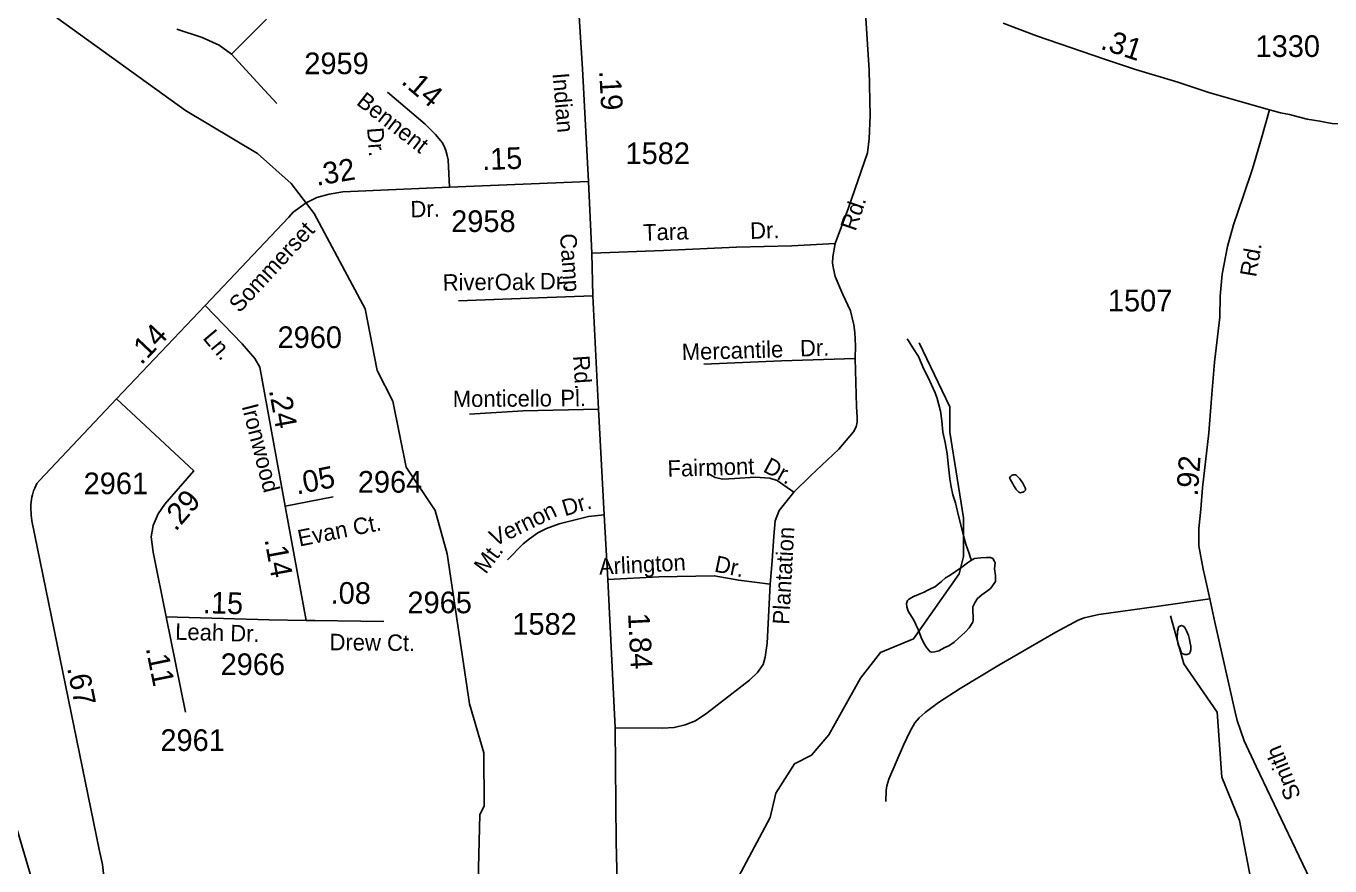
# Model space of a CAD drawing. Extents: x 2082433 to 2279600, y 546599 to 755198.
# Drawn here: x 2145542 to 2153066, y 651046 to 655894 of the extents above; entities that cross this region are included whole.
import ezdxf

# ---------------------------------------------------------------- set-up
doc = ezdxf.new("R2010")
doc.units = 0
for name, color, linetype in [('Exist Hydrographic Creek Single Shore', 7, 'Continuous'), ('Exist Hydrographic Misc Water Feature', 7, 'Continuous'), ('Exist Road Non-System Type 51', 7, 'Continuous'), ('Exist Road Non-System Type 51 Label', 7, 'Continuous'), ('Exist Road Secondary Mileage Hundredths English Label', 7, 'Continuous'), ('Exist Road Secondary Type 51 Attributed', 7, 'Continuous'), ('Exist Road Secondary Type 51 Label', 7, 'Continuous'), ('Exist Road Secondary Type 51 Number Label', 7, 'Continuous')]:
    doc.layers.add(name, color=color, linetype=linetype)

msp = doc.modelspace()

# ---------------------------------------------------------------- linework, layer by layer
at = {"layer": 'Exist Hydrographic Creek Single Shore'}
for points in [[(2148346.1, 648958.9), (2148212.2, 649276.6), (2148192.2, 649890.4), (2148140.3, 650498.3), (2148161.2, 651340.9), (2148186.2, 651392.9), (2148184.2, 651698), (2148100.3, 651981.8), (2147971.4, 652847.2), (2147903.3, 653097.8), (2147736.4, 653347.2), (2147659.3, 653729.4), (2147567.4, 653905.1), (2147498.3, 654260.7), (2147205.3, 654811.3), (2147071.4, 654984.6), (2146878.5, 655159), (2146461.4, 655407), (2145725.5, 655937), (2145474.5, 656152), (2144348.3, 656548.9), (2143981.5, 656553), (2143756.3, 656679)], [(2148836.2, 649668.9), (2148937.3, 649737.5), (2149143.2, 650113.8), (2149225.2, 650338.5), (2149349.3, 650414.7), (2149836.3, 651326.6), (2149868.3, 651466.9), (2149976.3, 651635.4), (2150075.4, 651685.8), (2150175.3, 651801.9), (2150356.3, 652129.5), (2150472.4, 652278.1), (2150663.3, 652356.2), (2150927.4, 652731.3), (2150952.4, 652832.5), (2150951.4, 653055.6), (2150873.3, 653549.2), (2150872.5, 653696.8), (2150695.3, 654064.5)], [(2152706.2, 650467.8), (2152543.4, 651307.6), (2152442.3, 651559), (2152415.3, 651933.4), (2152222.3, 652213), (2152145.4, 652490.1)]]:
    msp.add_lwpolyline(points, dxfattribs=at)
at = {"layer": 'Exist Hydrographic Misc Water Feature'}
for points in [[(2150625.8, 654088.6), (2150638.1, 654070.5), (2150660.1, 654036.8), (2150692.5, 653986.9), (2150722.8, 653912.9), (2150749.1, 653861.1), (2150766.9, 653823.5), (2150787.4, 653777.5), (2150799.5, 653743.6), (2150818.2, 653671.8), (2150826.2, 653615.8), (2150832.7, 653549.9), (2150845.2, 653490), (2150857.3, 653424.1), (2150864.1, 653350.1), (2150872.3, 653279.9), (2150880.9, 653234), (2150891, 653188.2), (2150905.1, 653142.4), (2150923.6, 653066.5), (2150940.2, 653000.4), (2150952.3, 652950.7), (2150964.2, 652902.6), (2150974.4, 652876.8), (2150984.5, 652848.9), (2150992.9, 652824.9), (2150998.6, 652811)], [(2148036.1, 647643.3), (2147960.2, 647749.8), (2147576.1, 648056.1), (2147416.2, 648279.1), (2147358.2, 648421.4), (2147056.1, 648719.4), (2146689.1, 648900.8), (2146513.2, 649143.8), (2146254.2, 649365.6), (2145652.2, 649781.3), (2145535.3, 649937.9), (2145541.2, 650387.1), (2145607.3, 650622), (2145606.2, 650864.7), (2145445.3, 651412.5), (2144899.2, 652552.1), (2144722.3, 652791.9), (2144638.2, 653134.7), (2144470.3, 653456.4), (2144352.4, 653747.4), (2144176.2, 653938)], [(2151284.5, 653268.3), (2151276.3, 653280.5), (2151268, 653290.2), (2151258.2, 653300.2), (2151253.7, 653304.1), (2151250, 653304.3), (2151244.1, 653304), (2151238.1, 653304.1), (2151228.1, 653299.9), (2151221.9, 653294), (2151218, 653286), (2151218.2, 653281.9), (2151221.9, 653274.1), (2151228.1, 653264.3), (2151236.7, 653252), (2151242.2, 653240.2), (2151254.1, 653222.2), (2151256.4, 653218.2), (2151270.7, 653204.3), (2151274.6, 653202.4), (2151280.8, 653200.3), (2151286.5, 653202.3), (2151294.7, 653202.6), (2151300.9, 653206.6), (2151308.6, 653214.7), (2151308.6, 653222.5), (2151308.4, 653228.6), (2151298.4, 653248.3), (2151292, 653258.6), (2151284.5, 653268.3)], [(2150998.6, 652811), (2150974.6, 652794.8), (2150941.4, 652770.6), (2150905.5, 652746.4), (2150869.6, 652720.2), (2150847.7, 652708.2), (2150825.5, 652688), (2150805.5, 652671.9), (2150789.9, 652659.7), (2150781.9, 652655.6), (2150762, 652645.7), (2150742.1, 652635.7), (2150724.3, 652625.4), (2150706.2, 652619.2), (2150678.1, 652607.2), (2150662.3, 652601.1), (2150634.2, 652583), (2150628.5, 652579), (2150624.4, 652567.1), (2150622.5, 652560.9), (2150624.6, 652541.1), (2150632.6, 652517.1), (2150665.2, 652465.2), (2150689.4, 652411.2)], [(2150689.4, 652411.2), (2150711.5, 652355.6), (2150725.7, 652325.5), (2150738, 652307.8), (2150751.9, 652291.9), (2150757.9, 652283.7), (2150767.7, 652279.8), (2150786, 652281.9), (2150810, 652288), (2150844, 652306.4), (2150867.8, 652316.6), (2150873.5, 652320.6), (2150897.7, 652338.3), (2150963.3, 652397), (2150985.1, 652420.9), (2151005, 652453.2), (2151006.8, 652465), (2151006.6, 652487), (2151004.8, 652513.2), (2151006.4, 652540.9), (2151018.3, 652569.2), (2151032.2, 652589.4), (2151058.1, 652611.4), (2151083.9, 652629.4), (2151107.9, 652647.7), (2151119.4, 652663.8), (2151135.8, 652687.7), (2151137.2, 652701.6), (2151135.6, 652721.8), (2151131.1, 652761.8), (2151135, 652795.7), (2151129, 652807.6), (2151120.8, 652819.7), (2151106.5, 652825.5), (2151084.7, 652825.6), (2151050.7, 652825.4), (2151014.8, 652821.1), (2150998.6, 652811)], [(2152217.4, 652270.8), (2152207.6, 652280.8), (2152197.4, 652308.8), (2152191.2, 652322.6), (2152187.3, 652342.7), (2152185.3, 652360.9), (2152185.3, 652370.6), (2152187.3, 652388.5), (2152187.3, 652400.7), (2152191, 652412.7), (2152191, 652420.8), (2152195.3, 652428.7), (2152203.1, 652432.8), (2152209, 652434.8), (2152223, 652429), (2152231, 652418.8), (2152239, 652403), (2152249.2, 652377.1), (2152255.4, 652353.1), (2152259.3, 652331), (2152263.6, 652315.4), (2152263.6, 652303.2), (2152263.6, 652293.1), (2152259.7, 652279.1), (2152255.6, 652273.2), (2152241.8, 652267.1), (2152227.9, 652266.8), (2152217.4, 652270.8)]]:
    msp.add_lwpolyline(points, dxfattribs=at)
at = {"layer": 'Exist Road Non-System Type 51'}
msp.add_line((2146929.1, 655934), (2146727.6, 655730.9), dxfattribs=at)
for points in [[(2150211.9, 654637.8), (2150287.3, 654845.2), (2150397.8, 655162.4), (2150406.9, 655242.4), (2150412.1, 655377.6), (2150406.9, 655638.9), (2150378.3, 656088.8)], [(2146727.6, 655730.9), (2146657.2, 655783.1), (2146558.9, 655827), (2146411.7, 655876.1)], [(2146727.6, 655730.9), (2146894.4, 655549), (2146989, 655446.1)], [(2150211.9, 654637.8), (2149960.9, 654626.1), (2149641.1, 654617.7), (2149221.2, 654597.5), (2148807, 654583.2)], [(2150211.9, 654637.8), (2150197.6, 654561.8), (2150195, 654525.4), (2150201.5, 654492.9), (2150211.9, 654448.7), (2150254.8, 654344.6), (2150299, 654249.7), (2150309.4, 654208.8), (2150318.5, 654168.5), (2150325, 654124.3), (2150327.6, 654047.6), (2150326.3, 653974.8)], [(2148812, 654336.6), (2148496.6, 654324.7), (2148038.3, 654306.9)], [(2150326.3, 653974.8), (2149901.1, 653961.1), (2149452.6, 653942.3)], [(2150326.3, 653974.8), (2150334.1, 653697.2), (2150338, 653634.8), (2150338, 653607.5), (2150331.5, 653580.2), (2150317.2, 653551.6), (2150231.4, 653452.1), (2150068.8, 653298.7), (2149972.7, 653204.2)], [(2148845.7, 653683.3), (2148411.2, 653673.4), (2148101.4, 653653.6)], [(2149972.7, 653204.2), (2149876.4, 653270.1), (2149834.8, 653284.4), (2149749.5, 653290), (2149632, 653281.8), (2149563.1, 653279.2), (2149518.9, 653288.3), (2149474.7, 653313)], [(2149835.8, 652672.8), (2149847.4, 652807.4), (2149856.9, 652949.4), (2149865.5, 653037.9), (2149888.2, 653097.9), (2149972.7, 653204.2)], [(2148878.3, 653073.5), (2148788.3, 653063.4), (2148618.1, 653020.8), (2148545.8, 652993.7), (2148496.2, 652967.8), (2148446.9, 652933.2), (2148410.7, 652905), (2148319.9, 652812)], [(2148898.9, 652699.5), (2149193.3, 652715), (2149513.1, 652720.7), (2149654.7, 652695.2), (2149835.8, 652672.8)], [(2149835.8, 652672.8), (2149818.8, 652331.3), (2149808, 652250.2), (2149795.6, 652209.1), (2149763.2, 652162.9), (2149717.4, 652119), (2149470.9, 651928.8), (2149405.8, 651883.2), (2149345.4, 651861.1), (2149282, 651845.6), (2149214.8, 651840.7), (2148941.9, 651843.8)], [(2152372.3, 652587.3), (2152065.7, 652544.5), (2151732.9, 652497.9), (2151689.5, 652487.4), (2151648.6, 652478.7), (2151613.2, 652464.7), (2151484.9, 652394.8), (2151155.7, 652205.9), (2150931.8, 652070.9), (2150806.7, 651988.6), (2150730.7, 651931.8), (2150695.6, 651901.8), (2150670, 651871.2), (2150644.7, 651824.6), (2150605.9, 651743.1), (2150562.9, 651644.3), (2150520.3, 651547.5), (2150509.3, 651509), (2150505.4, 651480.9), (2150503.9, 651418.4)]]:
    msp.add_lwpolyline(points, dxfattribs=at)
at = {"layer": 'Exist Road Secondary Type 51 Attributed'}
msp.add_line((2147037.5, 653121.9), (2147314, 653177.2), dxfattribs=at)
for points in [[(2148729.7, 656011.4), (2148753.1, 655647.4), (2148788, 654997.1)], [(2152716.9, 655409.3), (2152373.9, 655509.2), (2152188.1, 655569.4), (2151944.9, 655643.2), (2151764.4, 655702.6), (2151373.7, 655837.3), (2151180.5, 655911.3)], [(2154338.2, 655542.6), (2154039.3, 655467.9), (2153912.3, 655434.1), (2153603.8, 655359.4), (2153451.1, 655332.1), (2153353.1, 655319.2), (2153268.2, 655319.2), (2153202, 655317.8), (2153166.5, 655323.3), (2153114.6, 655328.7), (2153079.1, 655331.5), (2153046.3, 655336.9), (2153008, 655345.1), (2152934.2, 655356.1), (2152882.3, 655369.8), (2152833.1, 655383.4), (2152780.7, 655393.7), (2152745.6, 655402.6), (2152716.9, 655409.3)], [(2147985.1, 654964.4), (2147977.5, 655122.2), (2147972.2, 655146.7), (2147964, 655176.2), (2147955, 655200.2), (2147942.4, 655222.1), (2147905.6, 655267.7), (2147876.8, 655296.6), (2147845.7, 655327.7), (2147627.4, 655511.8)], [(2152716.9, 655409.3), (2152672, 655247), (2152618.5, 655070.2), (2152564.6, 654909.5), (2152510.4, 654746.7), (2152475.4, 654620.9), (2152445.1, 654461.6), (2152433.5, 654334.5), (2152430.1, 654212.8), (2152399.4, 653954.3), (2152383.9, 653769.7), (2152366.8, 653546), (2152330.1, 653229), (2152321, 653105), (2152309.9, 652994.2), (2152309.3, 652894.3), (2152335.5, 652758.8), (2152354.7, 652674.5), (2152372.3, 652587.3), (2152401.7, 652452.3), (2152519.2, 651933), (2152531.4, 651885.2), (2152571.5, 651767.9), (2152640.3, 651620.6), (2153054.2, 650753.5)], [(2147985.1, 654964.4), (2147369.3, 654937.3), (2147291.9, 654924.4), (2147219.6, 654903.7), (2147157.6, 654872.7), (2147084.1, 654819.8), (2147058.2, 654791.3), (2146575.3, 654281.3)], [(2148788, 654997.1), (2147985.1, 654964.4)], [(2148788, 654997.1), (2148807, 654583.2), (2148812, 654336.6), (2148845.7, 653683.3), (2148878.3, 653073.5), (2148898.9, 652699.5), (2148941.9, 651843.8), (2148946.9, 651185.2), (2148961.6, 650630.5)], [(2146575.3, 654281.3), (2146064.5, 653741.7)], [(2146575.3, 654281.3), (2146788.3, 654059.6), (2146788.3, 654059.6), (2146861.4, 653975.5), (2146890.6, 653924.4), (2147037.5, 653121.9)], [(2146064.5, 653741.7), (2145619, 653271.1), (2145605, 653252.9), (2145592.2, 653226), (2145585.9, 653211), (2145580.2, 653189), (2145575.9, 653174.8), (2145571.7, 653148.6), (2145569.5, 653130.8), (2145569.5, 653115.9), (2145571.7, 653071.2), (2145575.1, 653038.6), (2145964.8, 651141.2), (2145983.2, 651053.6), (2145998.7, 650913.8), (2146014.2, 650812.1), (2146022.7, 650759.9), (2146034.6, 650715.8), (2146045.3, 650683.6), (2146091.8, 650582), (2146156.5, 650458.1)], [(2146064.5, 653741.7), (2146509.5, 653325.9), (2146343.3, 653134.5), (2146303.9, 653078.1), (2146275.7, 653010.4), (2146264.4, 652945.5), (2146275.7, 652858.1), (2146351.4, 652483)], [(2147037.5, 653121.9), (2147158.2, 652462.8)], [(2146351.4, 652483), (2146462.9, 651934.6)], [(2146351.4, 652483), (2146945.2, 652466.7), (2147158.2, 652462.8)], [(2147158.2, 652462.8), (2147191, 652461.8), (2147208.7, 652461.8), (2147605.9, 652457.5)]]:
    msp.add_lwpolyline(points, dxfattribs=at)

# ---------------------------------------------------------------- texts
at = {"layer": 'Exist Road Non-System Type 51 Label'}
for s, rotation, p in [('Rd.', 71.06516, (2150328.4, 654705.8)), ('Tara', 1.69584, (2149104.2, 654654.7)), ('Dr.', 1.69584, (2149721.5, 654665)), ('River', 0.76485, (2147947, 654366.2)), ('Oak', 0.76485, (2148247.2, 654368.5)), ('Dr.', 0.76485, (2148507.6, 654373.3)), ('Mercantile', 1.64736, (2149327.2, 653965.2)), ('Dr.', 1.64736, (2150009.1, 653986.6)), ('Monticello', 0.41096, (2148004.9, 653694.4)), ('Pl.', 0.41096, (2148625.6, 653699.1)), ('Fairmont', 1.81976, (2149245, 653291.5)), ('Dr.', 331.68192, (2149789.4, 653325)), ('Dr.', 16.5674, (2148651.3, 653063.6)), ('Vernon', 25.99392, (2148245.6, 652887.9)), ('Plantation', 86.89127, (2149945.1, 652436.9)), ('Mt.', 53.14966, (2148195.3, 652725.9)), ('Arlington', 2.92894, (2148850, 652726.8)), ('Dr.', 348.18934, (2149509.5, 652746.1))]:
    msp.add_text(s, height=95, rotation=rotation, dxfattribs=at).set_placement(p)
at = {"layer": 'Exist Road Secondary Mileage Hundredths English Label'}
for s, rotation, p in [('.31', 341.77759, (2151736.5, 655763.6)), ('.19', 273.07476, (2148849.2, 655635.8)), ('.14', 319.87036, (2147701.4, 655566.2)), ('.15', 2.33113, (2148175.6, 655061.5)), ('.32', 9.46834, (2147219.7, 654971.5)), ('.14', 46.56771, (2146207.7, 653933.3)), ('.24', 280.37613, (2146943.1, 653791.5)), ('.92', 85.83868, (2152303.3, 653177.7)), ('.05', 11.31701, (2147105.3, 653189.1)), ('.29', 49.02962, (2146405.2, 652972.8)), ('.14', 280.37612, (2146917.3, 652930.8)), ('.08', 359.37409, (2147299, 652560.4)), ('.15', 358.42486, (2146561, 652505)), ('1.84', 272.94987, (2149015.7, 652503.8)), ('.11', 281.49292, (2146232.1, 652303.2)), ('.67', 281.60784, (2145778, 652188.6))]:
    msp.add_text(s, height=125, rotation=rotation, dxfattribs=at).set_placement(p)
at = {"layer": 'Exist Road Secondary Type 51 Label'}
for s, rotation, p in [('Indian', 274.86478, (2148580, 655620)), ('Bennent', 322.18621, (2147442.9, 655444.9)), ('Dr.', 274.18198, (2147509.9, 655305.5)), ('Dr.', 1.46029, (2147761.4, 654789.2)), ('Sommerset', 47.25997, (2146773.5, 654233.7)), ('Camp', 274.03331, (2148622.6, 654693.7)), ('Rd.', 80.21431, (2152639.6, 654441.3)), ('Ln.', 310.01012, (2146557.7, 654091.7)), ('Rd.', 274.00951, (2148698.1, 653989.6)), ('Ironwood', 284.3333, (2146786.1, 653699.8)), ('Evan Ct.', 11.31699, (2147119.9, 652889.3)), ('Leah Dr.', 358.42484, (2146401.7, 652352)), ('Drew Ct.', 359.37408, (2147292.9, 652291.4)), ('Smith', 112.00915, (2152900.7, 651449.5))]:
    msp.add_text(s, height=95, rotation=rotation, dxfattribs=at).set_placement(p)
at = {"layer": 'Exist Road Secondary Type 51 Number Label'}
for s, p in [('1330', (2152636.9, 655715.5)), ('2959', (2147148, 655616)), ('1582', (2149001.4, 655097)), ('2958', (2147995.2, 654705.1)), ('1507', (2151784.8, 654246.7)), ('2960', (2146993.4, 654035.5)), ('2961', (2145874.5, 653191.9)), ('2964', (2147456.6, 653200.6)), ('2965', (2147742.9, 652504.6)), ('1582', (2148348.2, 652380.3)), ('2966', (2146664.9, 652147.9)), ('2961', (2146317.4, 651709.8))]:
    msp.add_text(s, height=125, dxfattribs=at).set_placement(p)

doc.saveas('drawing.dxf')
